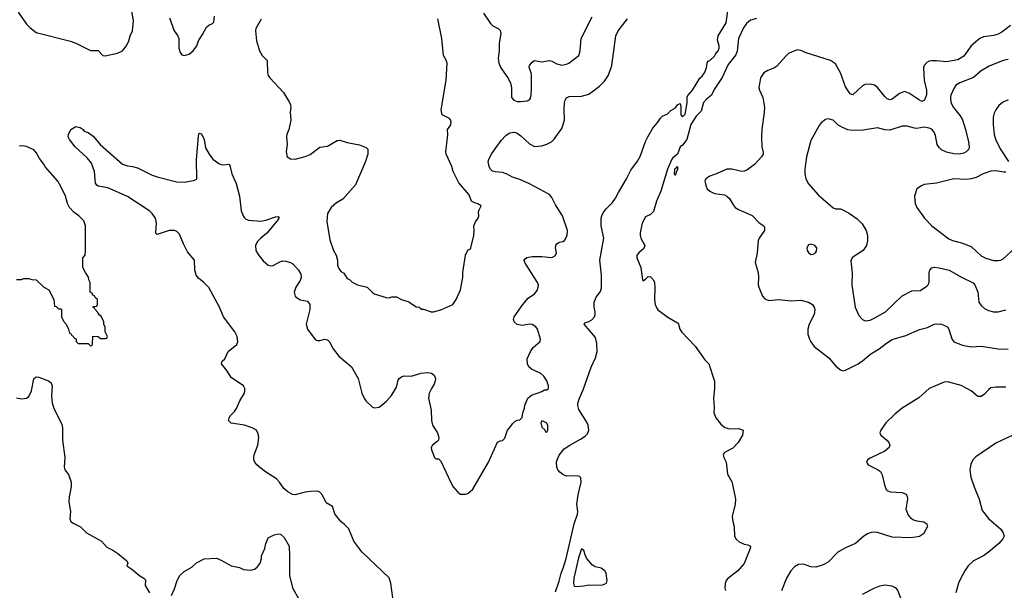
# Model space of a CAD drawing. Header units: inches. Extents: x 1771504 to 1971212, y 471788 to 643615.
# Tile 564 of 587: x 1916055 to 1924039, y 561391 to 566022. Entities that reach past the tile are written whole.
import ezdxf

# ---------------------------------------------------------------- set-up
doc = ezdxf.new("R2010")
doc.units = ezdxf.units.IN
doc.header["$MEASUREMENT"] = 0
doc.layers.add('B9516', color=7, linetype='Continuous')
doc.layers.add('B9526', color=7, linetype='Continuous')

msp = doc.modelspace()

# ---------------------------------------------------------------- linework, layer by layer
at = {"layer": 'B9516', "color": 5}
for points, elevation in [([(1916042.4, 566082.4), (1916110, 565984.9), (1916137.3, 565957.3), (1916190, 565917.3), (1916466.2, 565846.2), (1916510.3, 565830.3), (1916630, 565770.6), (1916690.5, 565770.5), (1916730, 565730.8), (1916748.3, 565728.3), (1916848.7, 565750), (1916889.2, 565770), (1916920.7, 565810), (1916940.5, 565850), (1916951.6, 565890), (1916969.6, 565930), (1916978.7, 566010), (1916960.7, 566110)], 340), ([(1917270, 566036), (1917308.4, 565930), (1917338.4, 565890), (1917344.9, 565870), (1917346, 565790), (1917355.5, 565755.5), (1917370, 565736), (1917390, 565730.7), (1917430, 565742), (1917462.7, 565770), (1917492.3, 565810), (1917504.5, 565850), (1917538.7, 565901.3), (1917570, 565960.4), (1917590, 565977.6), (1917619, 565990), (1917630, 566001), (1917635.6, 566050)], 340), ([(1919815.6, 566075.6), (1919874, 565990), (1919892.3, 565972.3), (1919934.8, 565950), (1919950, 565934.8), (1919956.5, 565910), (1919942.6, 565830), (1919943.1, 565770), (1919934.4, 565710), (1919940.4, 565670), (1919956.4, 565630), (1920000, 565569.4)], 340), ([(1918013, 566027), (1917970.5, 565950), (1917967, 565930), (1917976.4, 565850), (1918000.5, 565770), (1918020.7, 565730), (1918061, 565690), (1918066, 565590), (1918071, 565570), (1918082.8, 565550), (1918193.4, 565430), (1918244, 565350), (1918250.7, 565330), (1918253.4, 565310), (1918248, 565270), (1918253.2, 565206.8), (1918237.3, 565130), (1918220.7, 565090), (1918219.1, 565070), (1918222.8, 565010), (1918214.8, 564950), (1918224.7, 564910), (1918250, 564891.3), (1918290, 564891), (1918370, 564910.8), (1918410, 564926.8), (1918490, 564986.8), (1918550, 564996.3), (1918630, 565042), (1918650, 565044.9), (1918710, 565025.5), (1918810, 565006), (1918865.4, 564985.4), (1918878, 564970), (1918877.3, 564930), (1918858.4, 564870), (1918777.5, 564682.5), (1918675.8, 564564.2), (1918624.8, 564535.2), (1918581.7, 564498.3), (1918550.7, 564450), (1918545.2, 564385.2), (1918570, 564234), (1918601, 564150), (1918621, 564110), (1918631.3, 564070), (1918631.3, 564030), (1918642, 564002), (1918659.6, 563979.6), (1918683.6, 563963.6), (1918710, 563922), (1918730, 563912), (1918750, 563892), (1918794, 563870), (1918874, 563850), (1918912, 563810), (1918930, 563798), (1919026.4, 563766.4), (1919050, 563764.7), (1919071.6, 563771.6), (1919110, 563772), (1919150, 563751.3), (1919210, 563731.3), (1919270, 563692), (1919294, 563690), (1919312.7, 563672.7), (1919330, 563672), (1919391.6, 563651.6), (1919411.6, 563651.6), (1919470, 563666), (1919568.4, 563711.6), (1919595.3, 563750), (1919629.2, 563830), (1919649.1, 563929.1), (1919649.3, 563970), (1919669.1, 564110.9), (1919688.7, 564151.3), (1919710, 564162), (1919714, 564170), (1919737.2, 564270), (1919741.2, 564310), (1919739, 564350), (1919750, 564382), (1919774, 564410), (1919779, 564430), (1919776.4, 564463.6), (1919780.4, 564479.6), (1919798, 564510), (1919770, 564528), (1919738, 564538), (1919718, 564550), (1919699.3, 564599.3), (1919617.2, 564697.2), (1919571.1, 564791.1), (1919559.7, 564830), (1919514, 564930), (1919511.8, 564950), (1919526.2, 565086.2), (1919523, 565130), (1919550.4, 565169.6), (1919555, 565190), (1919549.3, 565209.3), (1919539.2, 565219.2), (1919480.4, 565250), (1919472.4, 565290), (1919513.8, 565530), (1919520.4, 565670), (1919513.3, 565693.3), (1919492, 565730), (1919478, 565870), (1919447, 566030)], 340), ([(1919081.1, 561330), (1919063.5, 561450), (1919050, 561492), (1918830, 561704.5), (1918766, 561790), (1918723, 561890), (1918690, 561925.6), (1918659.3, 561950), (1918626, 561990), (1918611.5, 562011.5), (1918591.2, 562071.2), (1918540.7, 562100.7), (1918510, 562162), (1918490, 562188.7), (1918470, 562196), (1918412.3, 562192.3), (1918370, 562187.3), (1918290, 562166.6), (1918267.7, 562167.7), (1918229.7, 562189.7), (1918198.3, 562218.3), (1918162, 562270), (1918136.6, 562296.6), (1918039.1, 562359.1), (1917978.7, 562410), (1917962.6, 562430), (1917954.3, 562450), (1917953, 562470), (1917956.3, 562490), (1917985.6, 562570), (1917994, 562630), (1917990, 562662), (1917974.5, 562690), (1917941.2, 562710), (1917879, 562730), (1917770, 562747.1), (1917749.7, 562770), (1917753.3, 562790), (1917765.6, 562810), (1917798.2, 562841.8), (1917814.3, 562865.7), (1917840.4, 562930), (1917876.9, 562990), (1917880.5, 563010), (1917880.5, 563030), (1917871.2, 563051.2), (1917770, 563116.9), (1917735, 563175.1), (1917691.5, 563230), (1917696.2, 563250), (1917717.6, 563270), (1917745.4, 563330), (1917814.7, 563385.3), (1917823, 563410), (1917818.7, 563450), (1917799.5, 563490), (1917706.6, 563610), (1917674.5, 563690), (1917589.5, 563849.5), (1917549.6, 563889.7), (1917503.9, 563923.9), (1917487.3, 563947.3), (1917475.8, 563990), (1917473.3, 564070), (1917416.6, 564136.6), (1917382.2, 564202.2), (1917350, 564281.6), (1917330, 564301.7), (1917310, 564310.8), (1917290, 564312), (1917266, 564310), (1917170, 564278), (1917162.7, 564282.7), (1917158.4, 564298.4), (1917163.5, 564370), (1917156.4, 564410), (1917130, 564448.2), (1917110, 564467.1), (1916930, 564587.3), (1916770, 564656.5), (1916691.1, 564671.1), (1916679.7, 564679.7), (1916670, 564695.3), (1916660.6, 564790), (1916637.3, 564857.3), (1916601.1, 564901.1), (1916504.4, 564990), (1916459.5, 565050), (1916449.6, 565070), (1916450, 565091.3), (1916470, 565130.6), (1916510, 565156), (1916546.4, 565146.4), (1916570, 565131), (1916578, 565118), (1916610, 565105.5), (1916650, 565075.8), (1916708.5, 565008.5), (1916890, 564848.4), (1916930, 564834.9), (1916970, 564830.3), (1917010, 564818.7), (1917130, 564759.5), (1917170, 564746.7), (1917330, 564706), (1917390, 564703), (1917464.1, 564715.9), (1917492.3, 564727.7), (1917487.9, 564887.9), (1917504.2, 565075.8), (1917510, 565102), (1917530, 565096), (1917552.2, 565050), (1917562.4, 564982.4), (1917591.8, 564930), (1917621.1, 564890), (1917670, 564856), (1917690, 564847.6), (1917710, 564844.2), (1917750, 564850.5), (1917758.7, 564838.7), (1917774.9, 564770), (1917811.1, 564691.1), (1917838, 564590), (1917851.6, 564470), (1917866, 564430), (1917876.4, 564416.4), (1917890, 564403.7), (1917910, 564394.9), (1918010, 564386), (1918050, 564394.6), (1918130, 564423), (1918150, 564424.7), (1918155.9, 564415.9), (1918156.3, 564410), (1918142, 564390), (1918059.5, 564290), (1918010, 564249.6), (1917981.6, 564218.4), (1917968.5, 564190), (1917970.4, 564150), (1917990, 564116.3), (1918030, 564064.9), (1918070, 564030.6), (1918090, 564023), (1918110, 564026), (1918164.1, 564055.9), (1918190, 564063.6), (1918210, 564063.2), (1918250, 564051.3), (1918270, 564039.6), (1918317.3, 563990), (1918335.4, 563955.4), (1918338.2, 563930), (1918330, 563905.1), (1918294.3, 563850), (1918281.5, 563810), (1918290, 563779.1), (1918304, 563764), (1918330, 563749), (1918390, 563738.7), (1918409, 563710), (1918407.6, 563670), (1918379.1, 563550), (1918387.8, 563510), (1918450, 563427.7), (1918461.1, 563421.1), (1918470, 563417.1), (1918490, 563419.5), (1918530, 563430.3), (1918550, 563424.9), (1918567.1, 563407.1), (1918596.9, 563350), (1918643.2, 563290), (1918744.8, 563204.8), (1918798.9, 563110), (1918830, 562992), (1918850, 562944.7), (1918861, 562930), (1918916.8, 562876.8), (1918930.7, 562870.7), (1918970, 562876.3), (1919030, 562926.7), (1919070, 562972.2), (1919110, 563040.7), (1919123.1, 563096.9), (1919131.5, 563110), (1919150, 563124.6), (1919170, 563130.3), (1919230, 563130.2), (1919310, 563152.4), (1919361.7, 563158.3), (1919394.3, 563154.3), (1919416.4, 563136.4), (1919426.3, 563110), (1919424.9, 563090), (1919416.4, 563063.6), (1919394.4, 563030), (1919376.4, 562990), (1919370.4, 562950), (1919392.1, 562852.1), (1919394.9, 562770), (1919402.3, 562730), (1919444.2, 562670), (1919454.4, 562630), (1919450.3, 562609.7), (1919441.7, 562598.3), (1919402, 562570), (1919390.7, 562550), (1919394, 562530), (1919418, 562470), (1919430, 562458), (1919450, 562458), (1919470, 562438), (1919550, 562264.7), (1919570, 562232), (1919607.1, 562187.1), (1919630, 562172), (1919670, 562171.3), (1919690, 562178), (1919730, 562212), (1919857.2, 562430), (1919930, 562592), (1919950, 562604.7), (1919970, 562606), (1919990, 562624.7), (1920000, 562658.3)], 320), ([(1920000, 564770.9), (1919970, 564780.9), (1919910, 564786.4), (1919890, 564793.5), (1919870.6, 564810.6), (1919861.2, 564830), (1919854.6, 564870), (1919858.9, 564890), (1919883.9, 564936.1), (1919959.5, 565040.5), (1919997.6, 565082.4), (1920000, 565084)], 320), ([(1916030, 563912), (1916070, 563912), (1916090, 563922), (1916130, 563922), (1916152.7, 563912.7), (1916190, 563911.3), (1916251.6, 563851.6), (1916292, 563830), (1916332, 563750), (1916338, 563698), (1916350, 563694), (1916370, 563674), (1916390, 563674), (1916394, 563670), (1916394, 563610), (1916410, 563574), (1916431.6, 563551.6), (1916451.6, 563511.6), (1916458, 563478), (1916470, 563474), (1916478, 563458), (1916490, 563454), (1916498, 563438), (1916512.7, 563432.7), (1916514, 563410), (1916530, 563394), (1916610, 563394), (1916630, 563374), (1916642, 563378), (1916646, 563390), (1916647.3, 563452.7), (1916691.6, 563451.6), (1916710, 563434), (1916750, 563434), (1916762, 563438), (1916766, 563450), (1916748, 563490), (1916747.3, 563527.3), (1916738, 563550), (1916738, 563570), (1916715.3, 563615.3), (1916703.1, 563623.1), (1916690, 563646), (1916666, 563670), (1916662, 563682), (1916648.4, 563688.4), (1916650, 563694), (1916682, 563698), (1916686, 563710), (1916686, 563750), (1916667.3, 563767.3), (1916662, 563782), (1916647.3, 563787.3), (1916642, 563802), (1916626, 563810), (1916628, 563890), (1916615.3, 563910), (1916613.6, 563933.6), (1916588, 563970), (1916568, 564010), (1916568, 564090), (1916586, 564110), (1916588, 564150), (1916588, 564350), (1916575.3, 564390), (1916535.3, 564430), (1916497.6, 564457.6), (1916458.4, 564498.4), (1916442.7, 564530), (1916426, 564590), (1916390, 564668.7), (1916365.2, 564710), (1916265.1, 564825.1), (1916252.3, 564850), (1916216.1, 564896.1), (1916190, 564944), (1916170, 564965.2), (1916111.6, 564991.6), (1916077.2, 564997.2), (1916050, 564996.2)], 340), ([(1916030, 562953), (1916074, 562946), (1916110, 562950.6), (1916130, 562962.8), (1916151.2, 563008.8), (1916170, 563106), (1916190, 563123.8), (1916210, 563122), (1916290, 563090.2), (1916310, 563074.9), (1916317.3, 563050), (1916312.1, 562970), (1916317.8, 562910), (1916331.3, 562870), (1916396.1, 562736.1), (1916402.3, 562710), (1916402.3, 562610), (1916420.1, 562470), (1916416.5, 562390), (1916421.3, 562370), (1916450.3, 562330), (1916471.4, 562270), (1916471.4, 562230), (1916456, 562150), (1916453.1, 562110), (1916466.7, 562030), (1916462.8, 561970), (1916470.6, 561950.6), (1916490, 561934.8), (1916547.1, 561907.1), (1916598, 561858), (1916718, 561790), (1916761.4, 561741.4), (1916810, 561717.3), (1916851.3, 561690), (1916924.7, 561630), (1916931.3, 561610), (1916924.7, 561590), (1916963.8, 561563.8), (1917028.8, 561508.8), (1917062.8, 561490), (1917074.9, 561474.9), (1917073, 561430), (1917106.8, 561370)], 320), ([(1917286.3, 561350), (1917310, 561402.8), (1917331.3, 561470), (1917354.5, 561510), (1917390, 561543), (1917450, 561578), (1917490, 561614.4), (1917550, 561646.7), (1917650, 561651.7), (1917693.3, 561633.3), (1917770, 561590.5), (1917837.3, 561577.3), (1917870, 561560.7), (1917930, 561553.4), (1917958.4, 561561.6), (1917980.1, 561579.9), (1918004, 561610), (1918015.1, 561650), (1918016, 561670), (1918042, 561730), (1918050, 561772), (1918070, 561818), (1918118, 561842), (1918150, 561850.7), (1918170, 561847.3), (1918198.8, 561818.8), (1918239.1, 561750), (1918243.8, 561670), (1918242, 561510), (1918267.3, 561410), (1918318, 561318)], 320)]:
    msp.add_lwpolyline(points, dxfattribs=dict(at, elevation=elevation))
at = {"layer": 'B9526', "color": 5}
for points, elevation in [([(1920401.1, 561378.9), (1920430, 561464.9), (1920444.8, 561530), (1920461.7, 561570), (1920485.4, 561650), (1920550.6, 561930), (1920579.2, 562010), (1920580.9, 562030), (1920573.5, 562090), (1920584.9, 562164.9), (1920609, 562270), (1920604.6, 562304.6), (1920595.7, 562315.7), (1920581.4, 562321.4), (1920490, 562317.2), (1920458, 562330), (1920434, 562350), (1920419.9, 562370), (1920411.5, 562390), (1920408.5, 562430), (1920412.1, 562450), (1920430, 562488.3), (1920470, 562538.1), (1920515.7, 562570), (1920603.3, 562616.7), (1920639.1, 562640.9), (1920659.3, 562660.7), (1920670.9, 562690), (1920665.2, 562730), (1920655.1, 562755.1), (1920590, 562858.2), (1920581.5, 562890), (1920582.2, 562910), (1920593.2, 562950), (1920623.1, 563016.9), (1920690, 563201.3), (1920723, 563277), (1920737.9, 563330), (1920733.7, 563393.7), (1920723.5, 563443.5), (1920632.9, 563550), (1920638, 563562), (1920670, 563571.7), (1920694.3, 563585.7), (1920714.9, 563610), (1920721.6, 563630), (1920721.7, 563650), (1920713.6, 563690), (1920713.8, 563730), (1920729.9, 563770), (1920764.1, 563815.9), (1920773.8, 563846.2), (1920771.6, 563948.4), (1920760.5, 564070), (1920792.9, 564250), (1920769.4, 564350), (1920770.4, 564410), (1920774.9, 564430), (1920785.8, 564454.2), (1920810, 564486.4), (1920862.9, 564537.1), (1920887.7, 564572.3), (1920910, 564619.5), (1920976.4, 564730), (1921010, 564800.5), (1921065.3, 564874.7), (1921087.7, 564912.3), (1921130, 565033), (1921149.8, 565070.2), (1921190, 565141.6), (1921229.8, 565190.2), (1921250, 565223), (1921270, 565240.4), (1921304, 565256), (1921334.5, 565285.5), (1921372.9, 565307.1), (1921390, 565330.4), (1921410, 565342.8), (1921415.9, 565315.9), (1921415.6, 565250), (1921430, 565234.6), (1921450, 565254.9), (1921467.6, 565347.6), (1921467, 565393), (1921472.5, 565407.5), (1921511.3, 565448.7), (1921570, 565546.8), (1921590, 565562.8), (1921609, 565590), (1921624, 565630), (1921628.7, 565670), (1921635.3, 565684.7), (1921650, 565691), (1921690, 565726), (1921697, 565743), (1921718, 565770), (1921726, 565790), (1921726, 565810), (1921714.5, 565854.5), (1921718.4, 565890), (1921783, 565997), (1921807.1, 566170)], 280), ([(1920000, 565569.4), (1920014, 565550), (1920034, 565510), (1920042.4, 565470), (1920042, 565390), (1920061, 565370), (1920090, 565358), (1920116.8, 565356.8), (1920170, 565364), (1920189.3, 565370.7), (1920195.9, 565384.1), (1920202, 565410), (1920206, 565470), (1920205.2, 565570), (1920202.7, 565590), (1920185.6, 565634.4), (1920189, 565650), (1920210, 565676), (1920229.4, 565690.6), (1920290, 565680.5), (1920350, 565690.5), (1920370, 565685.5), (1920410, 565663), (1920450, 565652.7), (1920490, 565660.4), (1920509.2, 565670), (1920588.7, 565730), (1920599.3, 565770), (1920609.3, 565870), (1920696.3, 566043.7)], 340), ([(1920000, 565084), (1920030, 565103.5), (1920067.8, 565107.8), (1920090, 565099.6), (1920119.8, 565079.8), (1920190, 565014), (1920230, 564993.8), (1920290, 564997.7), (1920330, 565010.3), (1920367.3, 565030), (1920390, 565052.4), (1920450, 565139.5), (1920462.8, 565170), (1920472.2, 565210), (1920469.8, 565290.2), (1920473.8, 565346.2), (1920478.9, 565370), (1920490, 565388), (1920510, 565397.4), (1920610, 565400.3), (1920670, 565417.3), (1920757.4, 565482.6), (1920797.6, 565522.4), (1920828.5, 565571.5), (1920857.1, 565650), (1920889.1, 565890.9), (1920908.5, 565930), (1920984.2, 566030)], 320), ([(1922030, 566031.9), (1921981.5, 566018.5), (1921949.1, 565990.9), (1921923.1, 565956.9), (1921882.7, 565870), (1921872.7, 565767.3), (1921863.2, 565736.8), (1921800.9, 565659.1), (1921750, 565551.6), (1921685.9, 565454.1), (1921665.3, 565410), (1921623.4, 565376.6), (1921599.1, 565350), (1921579.7, 565280.3), (1921541.2, 565238.8), (1921498.4, 565170), (1921464.6, 565050), (1921430, 565004.8), (1921410.2, 564989.8), (1921390, 564929.4), (1921350, 564902), (1921342.8, 564890), (1921308.7, 564808.7), (1921253.8, 564630), (1921218.2, 564550), (1921194, 564466), (1921170, 564440.7), (1921130, 564422.7), (1921102.4, 564370), (1921086.9, 564293.1), (1921086.7, 564270), (1921092.4, 564250), (1921123, 564190), (1921114.9, 564165.1), (1921074.8, 564130), (1921058.8, 564110), (1921059.1, 564090), (1921090.6, 564010), (1921105.5, 563910), (1921110, 563902.8), (1921130, 563916), (1921150, 563938.8), (1921170, 563934.8), (1921192.1, 563912.1), (1921203, 563890), (1921206.4, 563846.4), (1921201.5, 563750), (1921207.2, 563710), (1921220.3, 563680.2), (1921230, 563668), (1921310, 563607.7), (1921390, 563561), (1921397.3, 563550), (1921407.7, 563510), (1921424.7, 563484.7), (1921532.3, 563372.3), (1921610, 563261), (1921642.8, 563230), (1921688, 563088), (1921688.5, 563030), (1921681.6, 562950), (1921686, 562874), (1921682.8, 562830), (1921701, 562790), (1921739.5, 562739.5), (1921771.9, 562711.9), (1921810, 562702.3), (1921883.7, 562703.7), (1921922.8, 562690), (1921914.9, 562650), (1921880.3, 562590), (1921836.6, 562543.4), (1921770.6, 562510), (1921759.1, 562490), (1921764, 562470), (1921783.8, 562430), (1921794.6, 562334.6), (1921830, 562271), (1921836.4, 562250), (1921860.3, 562130), (1921856.9, 562090), (1921832.6, 561990), (1921836.9, 561950), (1921849.1, 561910), (1921851.7, 561830), (1921865, 561805), (1921890, 561783.1), (1921930, 561766.3), (1921960.7, 561760.7), (1921980.7, 561750), (1921977.6, 561730), (1921930.2, 561609.8), (1921878.4, 561550), (1921795.1, 561484.9), (1921783.8, 561470), (1921774.3, 561445.7), (1921773.3, 561410), (1921779.1, 561390)], 280), ([(1924090, 565975.1), (1924018.7, 565921.3), (1923990, 565905.6), (1923950, 565894.4), (1923870, 565882.3), (1923841.1, 565870), (1923770, 565808.3), (1923710, 565727.1), (1923663, 565697), (1923570, 565679.3), (1923490, 565688.6), (1923451.6, 565688.4), (1923430, 565684.2), (1923410, 565673.6), (1923390.4, 565650), (1923384.9, 565630), (1923390.2, 565530), (1923408.2, 565450), (1923409.2, 565410.8), (1923392, 565368), (1923370, 565358.5), (1923350, 565367.4), (1923270, 565423.1), (1923230, 565438), (1923190, 565422.6), (1923130, 565376.4), (1923110, 565372.4), (1923090, 565379.7), (1923070, 565397.7), (1923010, 565472.6), (1922986, 565490), (1922950, 565499.7), (1922910, 565495.8), (1922890, 565484.7), (1922810, 565412.7), (1922790, 565419.3), (1922750, 565477), (1922710.5, 565590.5), (1922670, 565663.7), (1922629, 565690), (1922433.2, 565753.2), (1922390, 565772.4), (1922363.1, 565776.9), (1922318, 565762), (1922290, 565747), (1922270, 565729.5), (1922195.2, 565644.8), (1922171.2, 565628.8), (1922122.4, 565610), (1922090.3, 565590), (1922062.8, 565550), (1922048.7, 565470), (1922052.7, 565450), (1922080.5, 565390), (1922093.4, 565310), (1922093, 565270), (1922072.7, 565130), (1922070.4, 565070), (1922072.7, 564990), (1922084.6, 564944.6), (1922083.2, 564930), (1922071, 564910), (1922012.9, 564847.1), (1921950, 564800.2), (1921930, 564792.2), (1921910, 564790.6), (1921830, 564808.5), (1921790, 564809.7), (1921710, 564772.4), (1921650, 564752), (1921619.5, 564730), (1921611.8, 564710), (1921620.2, 564670), (1921629.4, 564649.4), (1921650, 564630.3), (1921690, 564611.7), (1921770, 564599.5), (1921790, 564590.3), (1921811, 564571), (1921839.4, 564519.4), (1921858, 564498), (1921882.7, 564482.7), (1921993.7, 564433.7), (1922050, 564373.4), (1922088, 564350), (1922095.8, 564335.8), (1922093.4, 564310), (1922050.3, 564250), (1922042.6, 564230), (1922035.6, 564130), (1922018.7, 564050), (1922042, 563970), (1922046, 563930), (1922043.1, 563870), (1922047.4, 563850), (1922078.4, 563778.4), (1922097.4, 563757.4), (1922130, 563743.2), (1922210.2, 563750.2), (1922310, 563740.2), (1922390, 563745.2), (1922451, 563730), (1922484.9, 563710), (1922497.1, 563690), (1922501.3, 563670), (1922498, 563630), (1922457, 563550), (1922445.3, 563510), (1922447, 563470), (1922459.5, 563430), (1922470, 563407.3), (1922498, 563370), (1922616.7, 563276.7), (1922674, 563210), (1922710, 563179.1), (1922730, 563173), (1922750, 563176.4), (1922853, 563230), (1922890, 563253.8), (1922956, 563310), (1923024.4, 563350), (1923083.3, 563396.7), (1923130, 563425.8), (1923241.6, 563458.4), (1923350, 563507.6), (1923415.3, 563524.7), (1923470, 563550.3), (1923490, 563554.2), (1923530.7, 563550), (1923578, 563530), (1923590.4, 563510), (1923613.1, 563433.1), (1923630, 563408.2), (1923699.6, 563379.6), (1923770, 563367.6), (1923850, 563372.2), (1923990, 563351.2), (1924070, 563348.9)], 320), ([(1924070, 565699.2), (1924030, 565690.9), (1923915.3, 565644.7), (1923850, 565608), (1923788.1, 565551.9), (1923678, 565510), (1923646.4, 565490), (1923632.4, 565470), (1923606, 565410), (1923601.7, 565390), (1923605.5, 565350), (1923627.1, 565310), (1923682, 565242), (1923701.2, 565210), (1923725.6, 565130), (1923749.1, 565030), (1923752.9, 564990), (1923750.3, 564970), (1923730.6, 564950), (1923710, 564939.7), (1923669, 564931), (1923630, 564932.1), (1923570, 564946), (1923530, 564965.8), (1923510, 564983.5), (1923495.5, 565010), (1923480.8, 565080.8), (1923470, 565109.6), (1923450, 565132.3), (1923430, 565142.3), (1923390, 565149.7), (1923330, 565139.7), (1923310, 565140.5), (1923250, 565156.4), (1923210, 565158.5), (1923110, 565124.5), (1923070, 565127.6), (1923010, 565143.9), (1922895, 565125), (1922810, 565121.4), (1922770, 565127.3), (1922725.8, 565145.8), (1922688.9, 565168.9), (1922650, 565207), (1922610, 565217), (1922588.5, 565211.5), (1922554.6, 565185.4), (1922537.1, 565162.9), (1922470, 565042), (1922434.4, 564910), (1922421.3, 564810), (1922422, 564770), (1922430, 564731.3), (1922450, 564690.8), (1922530, 564599.1), (1922650, 564495.5), (1922670, 564485.5), (1922710, 564486.4), (1922730, 564478.4), (1922782.8, 564450), (1922846.4, 564406.4), (1922886.2, 564366.2), (1922919.1, 564310), (1922930.6, 564269.4), (1922930.6, 564229.4), (1922922.8, 564190), (1922894.8, 564150), (1922818.8, 564101.2), (1922806, 564090), (1922794, 564066), (1922804.1, 563964.1), (1922803.1, 563870), (1922830.5, 563690), (1922860.7, 563620.7), (1922890, 563587.7), (1922910, 563579.1), (1922930, 563580.5), (1922950, 563583.8), (1922990, 563601.6), (1923074.5, 563650), (1923210, 563780.4), (1923290, 563821.3), (1923356.4, 563823.6), (1923410, 563858), (1923420.7, 563870), (1923428.4, 563891.5), (1923431, 563969), (1923435.8, 563990), (1923450, 564006.7), (1923470, 564012.4), (1923511.1, 564008.9), (1923590.7, 563990), (1923692.1, 563932.1), (1923785.5, 563885.5), (1923798.7, 563870), (1923824.9, 563810), (1923832.4, 563730), (1923850, 563702), (1923878.6, 563678.5), (1923910, 563663.1), (1923950, 563652.2), (1923990, 563652), (1924050, 563667.2)], 340), ([(1924070, 565371.8), (1924024, 565350), (1923995.6, 565324.4), (1923970.3, 565289.7), (1923956.7, 565263.3), (1923948.5, 565230), (1923947.4, 565170), (1923956.1, 565090), (1923970, 565044.9), (1924010, 564966), (1924073.6, 564870)], 360), ([(1920000, 562658.3), (1920010, 562692), (1920030, 562712), (1920050, 562742), (1920070, 562762), (1920090, 562772), (1920110, 562774), (1920130, 562794), (1920135.3, 562830), (1920148.7, 562870), (1920150, 562894), (1920175.3, 562950), (1920205.6, 562974.4), (1920290, 563004.7), (1920310, 563018), (1920330, 563018), (1920342, 563030), (1920342, 563050), (1920328.7, 563090), (1920304, 563130), (1920282, 563150), (1920204.8, 563184.8), (1920184.5, 563204.5), (1920172.7, 563230), (1920169.5, 563270.5), (1920196, 563330), (1920219.1, 563360.9), (1920275.3, 563410), (1920279, 563430), (1920253.2, 563510), (1920241.2, 563530), (1920210, 563549.4), (1920190, 563551.2), (1920130, 563541.3), (1920090, 563547.6), (1920064.5, 563570), (1920058.4, 563590), (1920063.6, 563610), (1920134, 563710), (1920178.7, 563761.3), (1920230, 563796.5), (1920250, 563824.9), (1920260.3, 563850), (1920261.2, 563870), (1920253.5, 563890), (1920151.3, 564050), (1920146, 564070), (1920150, 564077.3), (1920168.7, 564091.3), (1920210, 564099), (1920290, 564100.7), (1920368.1, 564091.9), (1920390, 564100.5), (1920399.5, 564110), (1920407.6, 564130), (1920399.2, 564170), (1920402.4, 564190), (1920410, 564202), (1920430, 564215.2), (1920458.5, 564221.5), (1920474, 564230), (1920494.7, 564270), (1920496.3, 564310), (1920455.4, 564430), (1920399.3, 564519.3), (1920370, 564578.4), (1920350, 564602), (1920187.8, 564690), (1920110, 564724.2), (1920050, 564743.9), (1920002.7, 564770), (1920000, 564770.9)], 320), ([(1924050, 564785.7), (1924034.8, 564785.2), (1923970, 564794.4), (1923930, 564791.6), (1923868, 564770), (1923810, 564742), (1923770, 564730.9), (1923730, 564725.1), (1923630, 564729.7), (1923490, 564696), (1923390, 564684), (1923366.4, 564673.6), (1923330, 564648), (1923311, 564590), (1923317.3, 564530), (1923330, 564498), (1923390.7, 564410), (1923450, 564347.7), (1923590, 564244.2), (1923618.8, 564230), (1923692.1, 564212.1), (1923770, 564181.5), (1923850, 564106), (1923890, 564086), (1923950, 564068.7), (1923990, 564066.7), (1924010, 564070.4), (1924030, 564081.6), (1924118.3, 564161.7)], 360), ([(1924050, 563040.5), (1923970, 563040.5), (1923930, 563033.6), (1923910, 563018.4), (1923877.8, 562982.2), (1923850, 562965.1), (1923825.1, 562965.1), (1923769.4, 563010), (1923690, 563053.6), (1923590, 563079.8), (1923570, 563082.6), (1923550, 563078.9), (1923430.5, 563030), (1923346, 562954), (1923210, 562869.7), (1923150, 562821.6), (1923077, 562750), (1923037, 562690), (1923030.4, 562670), (1923038, 562650), (1923087.7, 562610), (1923103.8, 562590), (1923110.5, 562570), (1923105.5, 562550), (1923070, 562518.9), (1922950, 562462.7), (1922931, 562450), (1922921, 562430), (1922936, 562410), (1923011.5, 562371.5), (1923034.1, 562354.1), (1923048, 562328), (1923067.6, 562247.6), (1923082, 562210), (1923090, 562200.7), (1923114, 562190), (1923210, 562185.5), (1923242.8, 562170), (1923252.4, 562152.4), (1923254.9, 562130), (1923239.5, 562050), (1923260.2, 562000.2), (1923279.6, 561979.6), (1923303.9, 561963.9), (1923330, 561955.3), (1923387.3, 561947.3), (1923411.3, 561930), (1923416, 561910), (1923382.8, 561850), (1923352.1, 561827.9), (1923282.6, 561817.4), (1923130, 561822.8), (1923010, 561858.9), (1922990, 561863), (1922959.9, 561860.1), (1922930.3, 561849.7), (1922898.8, 561830), (1922831.3, 561770), (1922750, 561735.1), (1922690, 561699.3), (1922610, 561619.5), (1922570, 561598.4), (1922510, 561578.7), (1922470, 561582.6), (1922410, 561604), (1922370, 561599.7), (1922338.7, 561581.3), (1922307.2, 561550), (1922272.8, 561490), (1922233, 561387)], 320), ([(1924106.8, 562650), (1923970, 562585.6), (1923807.1, 562472.9), (1923784.9, 562450), (1923766.6, 562413.4), (1923760.4, 562370), (1923768.5, 562310), (1923794.4, 562230), (1923836.4, 562130), (1923858.7, 562038.7), (1923910, 561974), (1924010, 561888), (1924030, 561857.3), (1924038, 561830), (1924028.2, 561810), (1923994, 561770), (1923910, 561699.7), (1923870, 561671.2), (1923790, 561629.7), (1923746.4, 561590), (1923717.6, 561550), (1923686.4, 561490), (1923668.2, 561450), (1923645.5, 561370)], 340), ([(1922890, 561358.7), (1922990, 561411.5), (1923030, 561427), (1923070, 561434.6), (1923126.6, 561426.6), (1923154.8, 561414.8), (1923172.8, 561392.8), (1923198, 561330)], 320)]:
    msp.add_lwpolyline(points, dxfattribs=dict(at, elevation=elevation))
for points, elevation in [([(1921370, 564757.2), (1921363.6, 564770), (1921367.2, 564810), (1921370, 564817.3), (1921380.4, 564819.6), (1921390, 564831.3), (1921390, 564804), (1921383, 564797)], 280), ([(1922470, 564199.3), (1922450, 564196), (1922437.3, 564170), (1922440.7, 564150), (1922450, 564131.3), (1922470, 564116), (1922490, 564118), (1922509.1, 564130.9), (1922516.5, 564143.5), (1922519, 564170), (1922502, 564190), (1922490, 564196)], 340), ([(1920290, 562766), (1920282, 562750), (1920290, 562714), (1920312.7, 562692.7), (1920318, 562678), (1920330, 562674), (1920338, 562690), (1920338, 562730), (1920326, 562750)], 320), ([(1920610, 561727), (1920585.5, 561654.5), (1920549.3, 561490), (1920546.5, 561446.5), (1920550, 561426), (1920562.5, 561422.5), (1920630, 561428.2), (1920670, 561436.4), (1920770, 561433.7), (1920790, 561437), (1920812.1, 561450), (1920818, 561470), (1920817.2, 561490), (1920811.4, 561530), (1920801, 561550), (1920770, 561569.7), (1920722.4, 561582.4), (1920697.3, 561597.3), (1920652.5, 561652.5), (1920639.2, 561679.2), (1920630, 561713.2)], 280)]:
    msp.add_lwpolyline(points, close=True, dxfattribs=dict(at, elevation=elevation))

doc.saveas('drawing.dxf')
